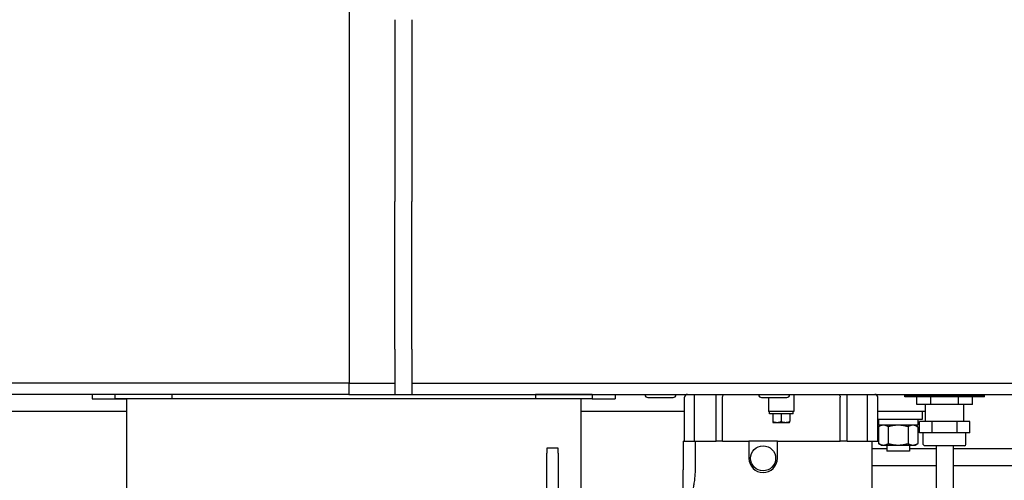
# Model space of a CAD drawing. Header units: inches. Extents: x 18 to 846, y -44 to 561.
# Tile 291 of 642: x 290 to 312, y 456 to 466. Entities that reach past the tile are written whole.
import ezdxf

# ---------------------------------------------------------------- set-up
doc = ezdxf.new("R2010")
doc.units = ezdxf.units.IN
doc.header["$LTSCALE"] = 24
doc.header["$MEASUREMENT"] = 0
doc.layers.add('Dimension (ANSI)', color=7, linetype='Continuous', lineweight=25)
doc.layers.add('Visible (ANSI)', color=7, linetype='Continuous', lineweight=30)
doc.styles.add('Note Text (ANSI)', font='tahoma.ttf')
doc.dimstyles.new('SB Fraction-16 (ANSI)', dxfattribs={"dimscale": 24, "dimtxt": 0.125, "dimasz": 0.098425, "dimexe": 0.125, "dimexo": 0.0625, "dimgap": 0.031496, "dimtad": 0, "dimtih": 1, "dimtoh": 1, "dimdec": 4, "dimrnd": 1e-08, "dimzin": 0, "dimdsep": 46, "dimlunit": 5, "dimtxsty": 'Note Text (ANSI)', "dimcen": 0.09, "dimdle": 0.393701, "dimclrd": 256, "dimclre": 256, "dimclrt": 256, "dimadec": 0, "dimazin": 3, "dimtfac": 0.96, "dimtofl": 0, "dimtmove": 0, "dimatfit": 3, "dimfxl": 1, "dimfrac": 2, "dimtolj": 1, "dimtzin": 12, "dimlwd": -1, "dimlwe": -1, "dimarcsym": 0})

# ---------------------------------------------------------------- blocks, each defined once
blk = doc.blocks.new('*D18')
at = {"layer": 'Defpoints', "color": 0, "transparency": 16777216}
for p in [(336.178, 524.056), (247.36, 404.056), (336.178, 404.056)]:
    blk.add_point(p, dxfattribs=at)
at = {"layer": 'Dimension (ANSI)', "transparency": 16777216}
for p, q in [((334.678, 524.056), (244.36, 524.056)), ((247.36, 521.694), (247.36, 466.375)), ((247.36, 406.419), (247.36, 461.738)), ((334.678, 404.056), (244.36, 404.056))]:
    blk.add_line(p, q, dxfattribs=at)
for points in [[(246.966, 521.694), (247.753, 521.694), (247.36, 524.056)], [(246.966, 406.419), (247.753, 406.419), (247.36, 404.056)]]:
    blk.add_solid(points, dxfattribs=at)
at = {"layer": 'Dimension (ANSI)', "transparency": 16777216, "insert": (244.292, 465.619), "char_height": 3, "attachment_point": 1, "style": 'Note Text (ANSI)'}
blk.add_mtext('\\A1;120', dxfattribs=at)

msp = doc.modelspace()

# ---------------------------------------------------------------- linework, layer by layer
at = {"layer": 'Visible (ANSI)'}
for p, q in [((297.20699, 470.05641), (297.20699, 458.05641)), ((298.20743, 466.05641), (298.20743, 462.05641)), ((298.58243, 466.05641), (298.58243, 462.05641)), ((298.20743, 460.05641), (298.20743, 462.05641)), ((298.58243, 460.05641), (298.58243, 462.05641)), ((298.20743, 458.80641), (298.20743, 460.05641)), ((298.58243, 458.80641), (298.58243, 460.05641)), ((298.20743, 458.80641), (298.20743, 457.80641)), ((298.58243, 458.80641), (298.58243, 457.80641)), ((297.19931, 458.05641), (277.05542, 458.05641)), ((297.19931, 458.05641), (298.20743, 458.05641)), ((297.19931, 458.05641), (297.19931, 457.80641)), ((297.20699, 458.05641), (298.20743, 458.05641)), ((298.58243, 458.05641), (313.30343, 458.05641)), ((298.58243, 458.05641), (313.30343, 458.05641)), ((297.19931, 457.80641), (277.5304, 457.80641)), ((291.55343, 457.80641), (291.55343, 457.70641)), ((291.55343, 457.80641), (291.55343, 457.70641)), ((291.55343, 457.70741), (292.05343, 457.70741)), ((291.55343, 457.70641), (291.55343, 457.70741)), ((291.55343, 457.70641), (292.05343, 457.70641)), ((291.55343, 457.70641), (292.05343, 457.70641)), ((292.05343, 457.80641), (292.05343, 457.70641)), ((292.05343, 457.80641), (292.05343, 457.70641)), ((292.30343, 457.70741), (292.05343, 457.70741)), ((292.05343, 457.70641), (292.30343, 457.70641)), ((292.30343, 457.70641), (292.05343, 457.70641)), ((292.30343, 457.70641), (292.30343, 457.70741)), ((302.30343, 457.70641), (292.30343, 457.70641)), ((292.30343, 457.70641), (292.30343, 451.86391)), ((293.30343, 457.80641), (293.30343, 457.70641)), ((297.19931, 457.80641), (313.30343, 457.80641)), ((298.20743, 457.80641), (298.58243, 457.80641)), ((301.30343, 457.80641), (301.30343, 457.70641)), ((301.30343, 457.80641), (301.30343, 457.80541)), ((302.55343, 457.80541), (301.30343, 457.80541)), ((302.55343, 457.70741), (302.30343, 457.70741)), ((302.30343, 457.70641), (302.30343, 457.70741)), ((302.55343, 457.70641), (302.30343, 457.70641)), ((302.55343, 457.70641), (302.30343, 457.70641)), ((302.30343, 457.70641), (302.30343, 454.33755)), ((302.55343, 457.80641), (302.55343, 457.70641)), ((302.55343, 457.80641), (302.55343, 457.70641)), ((302.55343, 457.80541), (303.05343, 457.80541)), ((302.55343, 457.70741), (303.05343, 457.70741)), ((302.55343, 457.70641), (303.05343, 457.70641)), ((302.55343, 457.70641), (303.05343, 457.70641)), ((303.05343, 457.80641), (303.05343, 457.70641)), ((303.05343, 457.80641), (303.05343, 457.80541)), ((303.05343, 457.70641), (303.05343, 457.70741)), ((303.71402, 457.80641), (303.71402, 457.80041)), ((303.77652, 457.73791), (304.33102, 457.73791)), ((304.39352, 457.80641), (304.39352, 457.80041)), ((304.58343, 456.77516), (304.58343, 457.74391)), ((304.80218, 456.77516), (304.80218, 457.80641)), ((305.27597, 456.77516), (305.27597, 457.80641)), ((305.41781, 456.77516), (305.41781, 457.74391)), ((306.21402, 457.80641), (306.21402, 457.80041)), ((306.27652, 457.73791), (306.83102, 457.73791)), ((306.42893, 457.73791), (306.42893, 457.43141)), ((306.89352, 457.80641), (306.89352, 457.80041)), ((306.98793, 457.80641), (306.98793, 457.43141)), ((308.00692, 456.77516), (308.00692, 457.74391)), ((308.1613, 456.77516), (308.1613, 457.80641)), ((308.60558, 456.77516), (308.60558, 457.80641)), ((308.83343, 456.77516), (308.83343, 457.74391)), ((309.42843, 457.79091), (311.17843, 457.79091)), ((309.42843, 457.75591), (309.42843, 457.79091)), ((311.17843, 457.75591), (309.42843, 457.75591)), ((309.6628, 457.79091), (309.6628, 457.80641)), ((309.69144, 457.58391), (309.69144, 457.75591)), ((309.99743, 457.58391), (309.99743, 457.75591)), ((310.60942, 457.58391), (310.60942, 457.75591)), ((310.91542, 457.58391), (310.91542, 457.75591)), ((310.94405, 457.79091), (310.94405, 457.80641)), ((311.17843, 457.75591), (311.17843, 457.79091)), ((309.99743, 457.58391), (309.69144, 457.58391)), ((309.88343, 457.20891), (309.88343, 457.58391)), ((310.60942, 457.58391), (309.99743, 457.58391)), ((310.91542, 457.58391), (310.60942, 457.58391)), ((310.72343, 457.20891), (310.72343, 457.58391)), ((292.30343, 457.43141), (283.95699, 457.43141)), ((304.58343, 457.43141), (302.30343, 457.43141)), ((306.98793, 457.43141), (306.42893, 457.43141)), ((306.44843, 457.38141), (306.44843, 457.43141)), ((306.96843, 457.38141), (306.44843, 457.38141)), ((306.52093, 457.38141), (306.52093, 457.21451)), ((306.70843, 457.38141), (306.70843, 457.21451)), ((306.89593, 457.38141), (306.89593, 457.21451)), ((306.96843, 457.38141), (306.96843, 457.43141)), ((309.88343, 457.43141), (308.83343, 457.43141)), ((309.81256, 457.25441), (308.83343, 457.25441)), ((308.84656, 457.25441), (308.84656, 457.21802)), ((309.71556, 457.25441), (309.71556, 457.12941)), ((309.81256, 457.43141), (309.81256, 457.25441)), ((306.52093, 457.21451), (306.52093, 457.19407)), ((306.52472, 457.19141), (306.61468, 457.19141)), ((306.61468, 457.19141), (306.80218, 457.19141)), ((306.80218, 457.19141), (306.89214, 457.19141)), ((306.89593, 457.19407), (306.89593, 457.21451)), ((309.71556, 457.12941), (308.84685, 457.12941)), ((308.90606, 457.12941), (308.84805, 457.09591)), ((308.84805, 457.09591), (308.84805, 456.7249)), ((309.06456, 457.09591), (309.06456, 456.7249)), ((309.49757, 457.09591), (309.49757, 456.7249)), ((309.65606, 457.12941), (309.71408, 457.09591)), ((309.71408, 457.09591), (309.71408, 456.7249)), ((310.0263, 457.20891), (309.74917, 457.20891)), ((309.74917, 456.95891), (309.74917, 457.20891)), ((310.58056, 457.20891), (310.0263, 457.20891)), ((310.0263, 456.95891), (310.0263, 457.20891)), ((310.58056, 456.95891), (310.58056, 457.20891)), ((310.85769, 457.20891), (310.58056, 457.20891)), ((310.85769, 456.95891), (310.85769, 457.20891)), ((310.0263, 456.95891), (309.74917, 456.95891)), ((309.83393, 456.70766), (309.83393, 456.95891)), ((310.58056, 456.95891), (310.0263, 456.95891)), ((310.85769, 456.95891), (310.58056, 456.95891)), ((310.77293, 456.70766), (310.77293, 456.95891)), ((301.55263, 456.62227), (301.55263, 456.51132)), ((301.80263, 456.62227), (301.55263, 456.62227)), ((301.80263, 456.51132), (301.80263, 456.62227)), ((304.55343, 456.77516), (304.68188, 456.77516)), ((304.55343, 456.77516), (304.55343, 456.15016)), ((304.68188, 456.77516), (304.80218, 456.77516)), ((304.80218, 456.77516), (305.27597, 456.77516)), ((304.81336, 456.77516), (304.81336, 456.15016)), ((305.41781, 456.77516), (305.27597, 456.77516)), ((305.41781, 456.77516), (305.9982, 456.77516)), ((306.6232, 456.77516), (305.9982, 456.77516)), ((305.9982, 456.77516), (305.9982, 456.40016)), ((306.6232, 456.77516), (308.00692, 456.77516)), ((306.6232, 456.40016), (306.6232, 456.77516)), ((308.1613, 456.77516), (308.00692, 456.77516)), ((308.1613, 456.77516), (308.60558, 456.77516)), ((308.60558, 456.77516), (308.83343, 456.77516)), ((308.70843, 455.6653), (308.70843, 456.77516)), ((308.70843, 456.61891), (309.03106, 456.61891)), ((308.90606, 456.69141), (308.84805, 456.7249)), ((308.90606, 456.69141), (308.95631, 456.69141)), ((308.95631, 456.69141), (309.28106, 456.69141)), ((309.03106, 456.69141), (309.03106, 456.55641)), ((309.28106, 456.69141), (309.60582, 456.69141)), ((309.53106, 456.69141), (309.53106, 456.55641)), ((309.53106, 456.61891), (310.11593, 456.61891)), ((309.60582, 456.69141), (309.65606, 456.69141)), ((309.65606, 456.69141), (309.71408, 456.7249)), ((310.74293, 456.67766), (309.86393, 456.67766)), ((310.11593, 456.67766), (310.11593, 455.51121)), ((310.49093, 456.67766), (310.49093, 455.51121)), ((310.49093, 456.61891), (313.30343, 456.61891)), ((301.55263, 454.63295), (301.55263, 456.51132)), ((301.80263, 456.51132), (301.80263, 454.63295)), ((309.53106, 456.55641), (309.03106, 456.55641)), ((304.55343, 455.614), (304.55343, 456.15016)), ((308.70843, 456.24391), (310.11593, 456.24391)), ((310.49093, 456.24391), (313.30343, 456.24391))]:
    msp.add_line(p, q, dxfattribs=at)
msp.add_circle((306.3107, 456.40016), 0.27542, dxfattribs=at)
for centre, radius, start, end in [((303.77652, 457.80041), 0.0625, 180, 270), ((304.33102, 457.80041), 0.0625, 270, 0), ((304.64593, 457.74391), 0.0625, 90, 180), ((306.27652, 457.80041), 0.0625, 180, 270), ((306.83102, 457.80041), 0.0625, 270, 0), ((308.77093, 457.74391), 0.0625, 0, 90), ((306.70843, 457.45657), 0.32259, 234.462322, 235.284996), ((306.70843, 457.45657), 0.32259, 304.715004, 305.537678), ((309.86393, 456.70766), 0.03, 180, 270), ((310.74293, 456.70766), 0.03, 270, 0), ((306.3107, 456.40016), 0.3125, 180, 0)]:
    msp.add_arc(centre, radius, start, end, dxfattribs=at)
for centre, major_axis, ratio, start_param, end_param in [((306.61468, 457.45657), (0, -0.26517), 0.8660254, 5.86265097, 6.28318531), ((306.61468, 457.45657), (0, -0.26517), 0.8660254, 0, 0.42053434), ((306.80218, 457.45657), (0, -0.26517), 0.8660254, 5.86265097, 6.28318531), ((306.80218, 457.45657), (0, -0.26517), 0.8660254, 0, 0.42053434), ((309.28106, 457.21802), (0, -2.46417), 0.17632698, 4.71238898, 4.74835761)]:
    msp.add_ellipse(centre, major_axis=major_axis, ratio=ratio, start_param=start_param, end_param=end_param, dxfattribs=at)
for points, knots in [([(305.41781, 457.74391), (305.41781, 457.7516), (305.41909, 457.76065), (305.42329, 457.77488), (305.42694, 457.78257), (305.43471, 457.7935), (305.44021, 457.79865), (305.45039, 457.80459), (305.45689, 457.80641), (305.46241, 457.80641)], [0, 0, 0, 0, 0.058606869, 0.058606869, 0.11747922, 0.11747922, 0.176684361, 0.176684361, 0.236183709, 0.236183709, 0.236183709, 0.236183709]), ([(307.96224, 457.80641), (307.96777, 457.80641), (307.97428, 457.80459), (307.98448, 457.79866), (307.98999, 457.7935), (307.99777, 457.78257), (308.00144, 457.77488), (308.00564, 457.76065), (308.00692, 457.7516), (308.00692, 457.74391)], [0.70854385, 0.70854385, 0.70854385, 0.70854385, 0.768016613, 0.768016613, 0.827206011, 0.827206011, 0.886074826, 0.886074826, 0.94468786, 0.94468786, 0.94468786, 0.94468786]), ([(304.81336, 456.15016), (304.81336, 456.11062), (304.81206, 456.06983), (304.80679, 455.98887), (304.80283, 455.9487), (304.79293, 455.87182), (304.78701, 455.83503), (304.77436, 455.76708), (304.76765, 455.7359), (304.7577, 455.69343), (304.75415, 455.67902), (304.75063, 455.66531)], [4.81905226, 4.81905226, 4.81905226, 4.81905226, 5.12033182, 5.12033182, 5.42161138, 5.42161138, 5.72289094, 5.72289094, 6.0241705, 6.0241705, 6.18677052, 6.18677052, 6.18677052, 6.18677052])]:
    msp.add_open_spline(points, degree=3, knots=knots, dxfattribs=at)
for points in [[(308.95631, 457.12941), (308.90606, 457.12941), (308.84805, 457.09591)], [(309.06456, 457.09591), (309.00655, 457.12941), (308.95631, 457.12941)], [(309.28106, 457.12941), (309.18058, 457.12941), (309.06456, 457.09591)], [(309.49757, 457.09591), (309.38155, 457.12941), (309.28106, 457.12941)], [(309.60582, 457.12941), (309.55558, 457.12941), (309.49757, 457.09591)], [(309.71408, 457.09591), (309.65606, 457.12941), (309.60582, 457.12941)], [(308.84805, 456.7249), (308.90606, 456.69141), (308.95631, 456.69141)], [(308.95631, 456.69141), (309.00655, 456.69141), (309.06456, 456.7249)], [(309.06456, 456.7249), (309.18058, 456.69141), (309.28106, 456.69141)], [(309.28106, 456.69141), (309.38155, 456.69141), (309.49757, 456.7249)], [(309.49757, 456.7249), (309.55558, 456.69141), (309.60582, 456.69141)], [(309.60582, 456.69141), (309.65606, 456.69141), (309.71408, 456.7249)]]:
    msp.add_rational_spline(points, [1, 1.0379548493, 1], degree=2, dxfattribs=at)

# ---------------------------------------------------------------- dimensions: what is measured, and where the dimension line sits
at = {"layer": 'Dimension (ANSI)'}
dim = msp.add_linear_dim(base=(247.35953, 404.0563), p1=(336.17843, 524.0563), p2=(336.17843, 404.0563), angle=90, dimstyle='SB Fraction-16 (ANSI)', override={"dimgap": 0.031496, "dimdec": 4, "dimtol": 0, "dimlim": 0, "dimtp": 0, "dimtm": 0, "dimtdec": 2, "dimatfit": 1}, dxfattribs=at)
dim.commit()
dim.dimension.update_dxf_attribs({"geometry": '*D18', "text_midpoint": (247.35953, 464.0563), "dimtype": 160})

doc.saveas('drawing.dxf')
